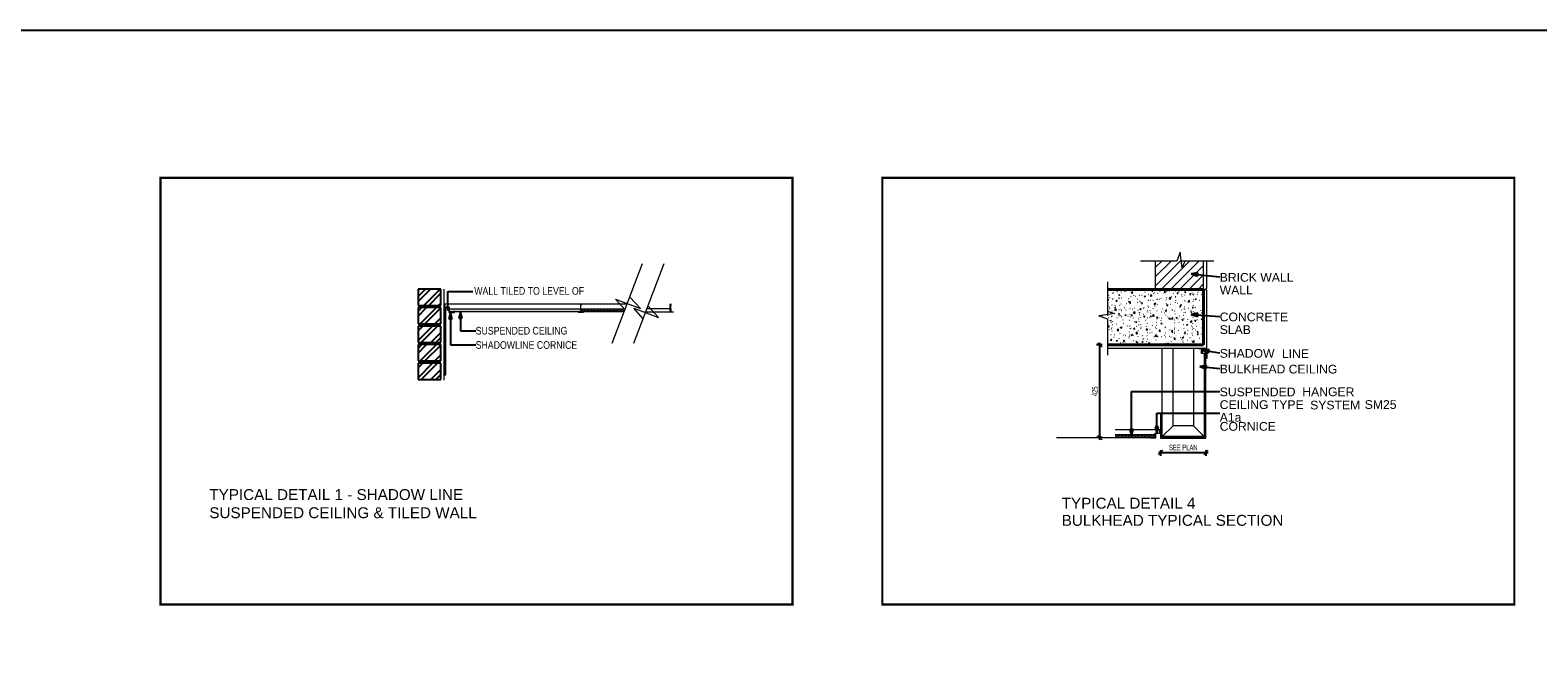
# Model space of a CAD drawing. Header units: millimetres. Extents: x -115474967 to 444143, y -74377 to 241828222.
# Tile 386 of 590: x 22766 to 29681, y 40166 to 42981. Entities that reach past the tile are written whole.
import ezdxf

# ---------------------------------------------------------------- set-up
doc = ezdxf.new("R2010")
doc.units = ezdxf.units.MM
doc.header["$MEASUREMENT"] = 0
doc.linetypes.add('Dashed', pattern=[280, 140, -140])
for name, color, linetype in [('0-HACH', 9, 'Continuous'), ('0-OVER', 7, 'Dashed'), ('00-6 H-Brickwork', 9, 'Continuous'), ('TEXT', 7, 'Continuous'), ('TEXT-20', 2, 'Continuous'), ('WALL', 1, 'Continuous')]:
    doc.layers.add(name, color=color, linetype=linetype)
for name, color, linetype, lineweight in [('2D ITEMS', 6, 'Continuous', 5), ('A-----NPP', 6, 'Continuous', 15), ('DIMENSIONS', 1, 'Continuous', 5), ('THIN', 6, 'Continuous', 9)]:
    doc.layers.add(name, color=color, linetype=linetype, lineweight=lineweight)
doc.styles.add('ARIAL', font='arial.ttf')
doc.styles.add('Arial Narrow', font='ARIALN.TTF', dxfattribs={"width": 0.75, "height": 25})
doc.styles.add('Arial Narrow_1', font='ARIALN.TTF', dxfattribs={"height": 35})
doc.styles.add('DIMS', font='simplex.shx')
doc.styles.add('TEXT-20', font='arial.ttf', dxfattribs={"height": 40})
doc.dimstyles.new('2_5_Con_Diagonal__mm_', dxfattribs={"dimscale": 304.8, "dimtxt": 25.585774, "dimasz": 0.065617, "dimexe": 0.049213, "dimexo": 0.0625, "dimgap": 0.032808, "dimtad": 1, "dimdec": 0, "dimzin": 0, "dimdsep": 46, "dimtxsty": 'Arial Narrow', "dimblk1": 'OBLIQUE', "dimblk2": 'OBLIQUE', "dimsah": 1, "dimcen": 0.09, "dimdle": 0.032808, "dimadec": 3, "dimazin": 0, "dimtfac": 1, "dimtdec": 4, "dimtix": 1, "dimtmove": 0, "dimatfit": 3, "dimfxl": 0.098425, "dimfxlon": 1, "dimtvp": 1, "dimtolj": 1, "dimtzin": 0, "dimarcsym": 2})
doc.dimstyles.new('DIM-20', dxfattribs={"dimscale": 4, "dimtxt": 10, "dimasz": 8, "dimexe": 10, "dimexo": 5, "dimgap": 4, "dimtad": 1, "dimdec": 0, "dimrnd": 5, "dimdsep": 46, "dimtxsty": 'DIMS', "dimblk": 'ARCHTICK', "dimcen": 25, "dimdle": 10, "dimclrd": 9, "dimclre": 9, "dimclrt": 4, "dimadec": 0, "dimazin": 0, "dimtfac": 1, "dimtdec": 0, "dimtmove": 2, "dimatfit": 2, "dimfxl": 1, "dimtolj": 1, "dimtzin": 0, "dimarcsym": 0})
pattern_1 = [(45, (-174183.306, 343321.11), (-33.6759605, 33.6759605), []), (45, (-174160.855, 343321.11), (-33.6759605, 33.6759605), [])]
pattern_2 = [(0, (21607.2278, 38067.8425), (1.984, 3.969), [0.335, -3.633])]
pattern_3 = [(0, (25123.8906, 38538.6956), (1.984, 3.969), [0.335, -3.633])]
pattern_4 = [(45, (-174183.306, 343151.11), (-33.6759605, 33.6759605), []), (45, (-174160.855, 343151.11), (-33.6759605, 33.6759605), [])]

# ---------------------------------------------------------------- blocks, each defined once
blk = doc.blocks.new('_OBLIQUE')
at = {"color": 0, "linetype": 'ByBlock'}
blk.add_line((-0.5, -0.5), (0.5, 0.5), dxfattribs=at)
blk = doc.blocks.new('*D770')
at = {"layer": 'Defpoints', "color": 0, "transparency": 16777216}
for p in [(27950.4, 41073.7), (28158.4, 41073.7), (28158.4, 41043.7)]:
    blk.add_point(p, dxfattribs=at)
at = {"layer": 'DIMENSIONS', "color": 0, "lineweight": -2, "transparency": 16777216}
for p, q in [((27940.4, 41043.7), (28168.4, 41043.7)), ((27950.4, 41054.6), (27950.4, 41028.7)), ((28158.4, 41054.6), (28158.4, 41028.7))]:
    blk.add_line(p, q, dxfattribs=at)
at = {"layer": 'DIMENSIONS', "color": 0, "lineweight": -2, "transparency": 16777216, "xscale": 20, "yscale": 20, "zscale": 20, "rotation": 180}
blk.add_blockref('_OBLIQUE', (27950.4, 41043.7), dxfattribs=at)
at = {"layer": 'DIMENSIONS', "color": 0, "lineweight": -2, "transparency": 16777216, "xscale": 20, "yscale": 20, "zscale": 20}
blk.add_blockref('_OBLIQUE', (28158.4, 41043.7), dxfattribs=at)
at = {"layer": 'DIMENSIONS', "color": 0, "transparency": 16777216, "insert": (28054.4, 41066.6), "char_height": 25, "width": 121.35, "attachment_point": 5, "style": 'Arial Narrow'}
blk.add_mtext('\\A1;SEE PLAN', dxfattribs=at)
blk = doc.blocks.new('*D771')
at = {"layer": 'Defpoints', "color": 0, "transparency": 16777216}
for p in [(27671.8, 41537.1), (27701.8, 41537.1), (27701.8, 41112.1)]:
    blk.add_point(p, dxfattribs=at)
at = {"layer": 'DIMENSIONS', "color": 0, "lineweight": -2, "transparency": 16777216}
for p, q in [((27682.8, 41537.1), (27656.8, 41537.1)), ((27671.8, 41102.1), (27671.8, 41547.1)), ((27682.8, 41112.1), (27656.8, 41112.1))]:
    blk.add_line(p, q, dxfattribs=at)
at = {"layer": 'DIMENSIONS', "color": 0, "lineweight": -2, "transparency": 16777216, "xscale": 20, "yscale": 20, "zscale": 20}
for p, rotation in [((27671.8, 41537.1), 90), ((27671.8, 41112.1), 270)]:
    blk.add_blockref('_OBLIQUE', p, dxfattribs=dict(at, rotation=rotation))
at = {"layer": 'DIMENSIONS', "color": 0, "transparency": 16777216, "insert": (27649.1, 41324.6), "char_height": 25, "width": 40.937, "attachment_point": 5, "rotation": 90, "style": 'Arial Narrow'}
blk.add_mtext('\\A1;425', dxfattribs=at)
blk = doc.blocks.new('_ArchTick')
at = {"color": 0, "linetype": 'ByBlock', "const_width": 0.15}
blk.add_lwpolyline([(-0.5, -0.5), (0.5, 0.5)], dxfattribs=at)

msp = doc.modelspace()

# ---------------------------------------------------------------- hatches: boundary and pattern name
at = {"layer": '0-HACH', "ltscale": 5, "true_color": 0x939598, "transparency": 33554559}
h = msp.add_hatch(dxfattribs=at)
h.set_pattern_fill('BRASS', color=252, scale=500, angle=90)
h.set_pattern_definition([(90, (-34486.26, 36816.1), (-125, 8e-15), []), (90, (-34548.76, 36816.1), (-125, 8e-15), [62.5, -31.25])])
h.paths.add_polyline_path([(19986.35302, 41663.50563), (19986.13335, 41663.75491), (19686.35302, 41663.75491), (19686.35302, 41538.1162), (19986.35302, 41197.68236)])
h.paths.add_polyline_path([(19686.35302, 42003.93947), (19686.35302, 41663.75491), (19986.13335, 41663.75491)])
h.paths.add_polyline_path([(19686.35302, 42003.93947), (19583.91488, 42003.93868), (19433.35859, 42003.93869), (19433.35859, 42002.50871, -0.4142135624), (19431.79174, 42000.94186), (19414.15983, 42000.94186), (19414.15983, 41663.75491), (19686.35302, 41663.75491)])
h.paths.add_polyline_path([(19686.35302, 41663.75491), (19414.15983, 41663.75491), (19414.15983, 41538.11408), (19686.35302, 41538.1162)])
edge = h.paths.add_edge_path()
edge.add_line((25328.90139, 41660.5516), (25330.46825, 41660.5516))
edge.add_arc((25330.46825, 41662.11845), 1.56685, 180, 270, ccw=False)
edge.add_line((25328.90139, 41662.11845), (25328.90139, 41660.5516))
h.paths.add_polyline_path([(20213.58944, 41627.73015), (20156.36813, 41627.77787), (20192.78865, 41663.547), (19986.35302, 41663.54702), (19986.35302, 41197.68236), (20213.58944, 41197.68412)])
at = {"layer": '00-6 H-Brickwork'}
h = msp.add_hatch(dxfattribs=at)
h.set_pattern_fill('ANSI32', color=256, scale=5, angle=360, style=0)
h.set_pattern_definition(pattern_1)
h.paths.add_polyline_path([(24649.48213, 41718.56424), (24649.48213, 41793.56424), (24544.48213, 41793.56424), (24544.48213, 41718.56424)], flags=0)
h = msp.add_hatch(dxfattribs=at)
h.set_pattern_fill('ANSI32', color=256, scale=5, angle=360, style=0)
h.set_pattern_definition(pattern_1)
h.paths.add_polyline_path([(24649.48213, 41633.56424), (24649.48213, 41708.56424), (24544.48213, 41708.56424), (24544.48213, 41633.56424)], flags=0)
h = msp.add_hatch(dxfattribs=at)
h.set_pattern_fill('ANSI32', color=256, scale=5, angle=360, style=0)
h.set_pattern_definition(pattern_1)
h.paths.add_polyline_path([(24649.48213, 41548.56424), (24649.48213, 41623.56424), (24544.48213, 41623.56424), (24544.48213, 41548.56424)], flags=0)
h = msp.add_hatch(dxfattribs=at)
h.set_pattern_fill('ANSI32', color=256, scale=5, angle=360, style=0)
h.set_pattern_definition(pattern_4)
h.paths.add_polyline_path([(24649.48213, 41463.56424), (24649.48213, 41538.56424), (24544.48213, 41538.56424), (24544.48213, 41463.56424)], flags=0)
h = msp.add_hatch(dxfattribs=at)
h.set_pattern_fill('ANSI32', color=256, scale=5, angle=360, style=0)
h.set_pattern_definition(pattern_4)
h.paths.add_polyline_path([(24649.48213, 41378.56424), (24649.48213, 41453.56424), (24544.48213, 41453.56424), (24544.48213, 41378.56424)], flags=0)
at = {"layer": '2D ITEMS'}
h = msp.add_hatch(dxfattribs=at)
h.set_pattern_fill('FP_2', style=0, pattern_type=2)
h.set_pattern_definition([(45, (25123.89, 38538.696), (-21.2132, 21.2132), [])])
h.paths.add_polyline_path([(28147.36003, 41792.08864), (28147.36003, 41922.08864), (28061.45347, 41922.08864), (28049.87051, 41890.26472), (28039.77743, 41962.25723), (28025.32674, 41922.08864), (27927.36003, 41922.08864), (27927.36003, 41792.08864)], flags=0)
h = msp.add_hatch(dxfattribs=at)
h.set_pattern_fill('FP_1', style=0, pattern_type=2)
h.set_pattern_definition([(50, (25123.89, 38538.696), (58.2991, -5.10014), [6.096, -67.056]), (355, (25123.89, 38538.696), (-11.2773, 61.1385), [4.877, -53.645]), (100.451, (25128.75, 38538.27), (47.02125, 56.037), [5.181, -56.989]), (46.184, (25123.89, 38554.95), (86.7453, -13.4535), [9.144, -100.584]), (96.636, (25131.12, 38553.83), (75.9692, 79.1766), [7.771, -85.483]), (351.184, (25123.89, 38554.95), (75.9692, 79.1762), [7.315, -80.467]), (21, (25132.02, 38550.888), (48.51694, -32.72464), [6.096, -67.056]), (326, (25132.02, 38550.89), (19.7772, 58.9403), [4.877, -53.645]), (71.451, (25136.06, 38548.16), (68.293, 26.21474), [5.181, -56.989]), (37.5, (25123.89, 38538.696), (0.9883, 27.0581), [1.341, -51.653, 1.341, -53.116, -53.848]), (37.5, (25123.89, 38538.696), (0.9883, 27.0581), [-107.452, 1.341, -52.507]), (7.5, (25123.89, 38538.696), (21.38249, 32.05824), [1.341, -29.708, 1.341, -50.434, -20.523]), (7.5, (25123.89, 38538.696), (21.38249, 32.05824), [-82.824, 1.341, -19.182]), (327.5, (25105.766, 38538.696), (43.38921, -1.83308), [1.341, -18.979, 1.341, -62.057, -84.125]), (327.5, (25105.766, 38538.696), (43.38921, -1.83308), [-83.718, 1.341, -82.784]), (317.5, (25097.638, 38538.696), (47.40152, 8.1367), [1.341, -25.075, 1.341, -40.762, -59.741]), (317.5, (25097.638, 38538.696), (47.40152, 8.1367), [-68.519, 1.341, -58.4])])
h.paths.add_polyline_path([(27707.36003, 41537.08864), (28147.36003, 41537.08864), (28147.36003, 41792.08864), (27707.36003, 41792.08864), (27707.36003, 41692.71325), (27739.18396, 41681.13029), (27667.19144, 41671.03721), (27707.36003, 41656.58652)], flags=0)
h = msp.add_hatch(dxfattribs=at)
h.set_pattern_fill('FP_2', style=0, pattern_type=2)
h.set_pattern_definition(pattern_2)
h.paths.add_polyline_path([(25289.46701, 41689.56424), (25289.46701, 41702.06424), (24689.46701, 41702.06424), (24689.46701, 41689.56424)], flags=0)
h = msp.add_hatch(dxfattribs=at)
h.set_pattern_fill('FP_2', style=0, pattern_type=2)
h.set_pattern_definition(pattern_2)
h.paths.add_polyline_path([(25488.43766, 41689.56424), (25494.09759, 41695.95749), (25491.76407, 41702.06424), (25292.46701, 41702.06424), (25292.46701, 41689.56424)], flags=0)
h = msp.add_hatch(dxfattribs=at)
h.set_pattern_fill('FP_3', style=0, pattern_type=2)
h.set_pattern_definition(pattern_3)
h.paths.add_polyline_path([(27950.36003, 41109.08864), (28158.36003, 41109.08864), (28158.36003, 41498.08864), (28151.96003, 41498.08864), (28151.96003, 41115.48864), (27956.76003, 41115.48864), (27956.76003, 41220.95035), (27950.36003, 41220.95035)], flags=0)
h = msp.add_hatch(dxfattribs=at)
h.set_pattern_fill('FP_3', style=0, pattern_type=2)
h.set_pattern_definition(pattern_3)
h.paths.add_polyline_path([(27924.36003, 41112.08864), (27924.36003, 41124.58864), (27742.36003, 41124.58864), (27742.36003, 41112.08864)], flags=0)
at = {"layer": 'TEXT'}
for points in [[(28091.22428, 41862.98686), (28120.23144, 41851.88724), (28121.89503, 41867.87789)], [(24693.4229, 41686.53884), (24685.38442, 41656.53884), (24701.46137, 41656.53884)], [(24739.00585, 41689.73474), (24730.96738, 41659.73474), (24747.04433, 41659.73474)], [(28091.22428, 41676.94989), (28120.61589, 41666.91246), (28121.69688, 41682.95303)], [(28142.13515, 41513.84808), (28170.4475, 41501.07983), (28173.03848, 41516.94663)], [(28131.04783, 41438.292), (28160.11815, 41427.35884), (28161.69004, 41443.35877)], [(27816.94594, 41119.69836), (27824.98442, 41149.69836), (27808.90747, 41149.69836)], [(27933.14458, 41131.64449), (27941.18306, 41161.64449), (27925.1061, 41161.64449)]]:
    msp.add_hatch(color=7, dxfattribs=at).paths.add_polyline_path(points, flags=0)

# ---------------------------------------------------------------- linework, layer by layer
msp.add_lwpolyline([(14259.94508, 42981.12756), (127356.6548, 42981.12756), (127356.6548, 29513.51943), (14259.94508, 29513.51943)], close=True)
at = {"layer": '0-OVER', "ltscale": 3, "const_width": 10}
for points in [[(23363.5012, 42303.43461), (26262.00592, 42303.43461), (26262.00592, 40346.46694), (23363.5012, 40346.46694)], [(26674.14781, 42303.43461), (29572.65253, 42303.43461), (29572.65253, 40346.46694), (26674.14781, 40346.46694)]]:
    msp.add_lwpolyline(points, close=True, dxfattribs=at)
at = {"layer": 'A-----NPP', "lineweight": 9}
for p, q in [((25435.05757, 41544.77504), (25574.77203, 41910.40322)), ((25534.30424, 41544.77504), (25674.0187, 41910.40322)), ((28162.36003, 41795.70158), (28162.36003, 41922.08864)), ((24664.46701, 41375.45696), (24664.46701, 41793.56427)), ((28150.54264, 41792.08864), (28162.36003, 41795.70158)), ((28162.36003, 41787.79424), (28150.54264, 41792.08864)), ((28162.36003, 41522.08864), (28162.36003, 41787.79424)), ((24663.46701, 41725.56424), (25504.14104, 41725.56424)), ((24664.46701, 41721.56424), (24664.46701, 41708.56424)), ((24668.46701, 41721.56424), (24664.46701, 41721.56424)), ((24664.46701, 41708.56424), (24667.46701, 41708.56424)), ((24666.46701, 41718.56424), (24668.46701, 41719.56424)), ((24666.46701, 41710.56424), (24666.46701, 41718.56424)), ((24688.46701, 41710.56424), (24666.46701, 41710.56424)), ((24668.46701, 41719.56424), (24668.46701, 41721.56424)), ((24672.46701, 41708.56424), (24686.46701, 41708.56424)), ((24686.46701, 41708.56424), (24686.46701, 41686.56424)), ((24688.46701, 41688.56424), (24688.46701, 41710.56424)), ((25289.46701, 41725.56424), (25289.46701, 41717.56424)), ((25289.46701, 41717.56424), (25290.46701, 41717.56424)), ((25290.46701, 41717.56424), (25290.46701, 41688.56424)), ((25291.46701, 41717.56424), (25292.46701, 41717.56424)), ((25291.46701, 41688.56424), (25291.46701, 41717.56424)), ((25292.46701, 41717.56424), (25292.46701, 41725.56424)), ((25450.75027, 41747.64651), (25564.18945, 41704.79152)), ((25493.93801, 41698.86325), (25450.75027, 41747.64651)), ((25564.18945, 41704.79152), (25515.95893, 41756.49126)), ((25534.18222, 41706.11641), (25647.6214, 41663.26141)), ((25577.33166, 41657.37641), (25534.18222, 41706.11641)), ((25647.6214, 41663.26141), (25599.35198, 41715.00285)), ((25700.64139, 41717.56424), (25700.64139, 41725.56424)), ((25701.64139, 41717.56424), (25700.64139, 41717.56424)), ((25701.64139, 41688.56424), (25701.64139, 41717.56424)), ((25702.64139, 41717.56424), (25702.64139, 41688.56424)), ((25703.64139, 41717.56424), (25702.64139, 41717.56424)), ((25703.64139, 41725.56424), (25703.64139, 41717.56424)), ((24686.46701, 41686.56424), (24711.46701, 41686.56424)), ((24708.46701, 41688.56424), (24688.46701, 41688.56424)), ((24709.46701, 41690.56424), (24708.46701, 41688.56424)), ((24711.46701, 41690.56424), (24709.46701, 41690.56424)), ((24711.46701, 41686.56424), (24711.46701, 41690.56424)), ((25278.46701, 41689.06424), (25278.46701, 41687.56424)), ((25282.46701, 41689.06424), (25278.46701, 41689.06424)), ((25278.46701, 41687.56424), (25303.46701, 41687.56424)), ((25290.46701, 41688.56424), (25282.46701, 41688.56424)), ((25299.46701, 41688.56424), (25291.46701, 41688.56424)), ((25303.46701, 41689.06424), (25299.46701, 41689.06424)), ((25303.46701, 41687.56424), (25303.46701, 41689.06424)), ((25689.64139, 41687.56424), (25689.64139, 41689.06424)), ((25689.64139, 41689.06424), (25693.64139, 41689.06424)), ((25714.64139, 41687.56424), (25689.64139, 41687.56424)), ((25693.64139, 41688.56424), (25701.64139, 41688.56424)), ((25702.64139, 41688.56424), (25710.64139, 41688.56424)), ((25710.64139, 41689.06424), (25714.64139, 41689.06424)), ((25714.64139, 41689.06424), (25714.64139, 41687.56424)), ((24667.46701, 41604.58996), (24667.46701, 41607.58996)), ((24667.46701, 41500.61568), (24667.46701, 41503.61568)), ((27707.36003, 41522.08864), (28162.36003, 41522.08864)), ((27957.76003, 41116.48864), (27957.76003, 41522.08864)), ((28007.76003, 41166.48864), (28007.76003, 41522.08864)), ((28100.96003, 41522.08864), (28100.96003, 41166.48864)), ((28127.36003, 41518.08864), (28127.36003, 41522.08864)), ((28129.36003, 41518.08864), (28127.36003, 41518.08864)), ((28130.36003, 41520.08864), (28129.36003, 41518.08864)), ((28138.36003, 41520.08864), (28130.36003, 41520.08864)), ((28138.36003, 41498.08864), (28138.36003, 41520.08864)), ((28160.36003, 41498.08864), (28138.36003, 41498.08864)), ((28140.36003, 41522.08864), (28140.36003, 41500.08864)), ((28140.36003, 41500.08864), (28162.36003, 41500.08864)), ((28150.96003, 41498.08864), (28150.96003, 41116.48864)), ((28160.36003, 41478.08864), (28160.36003, 41498.08864)), ((28162.36003, 41500.08864), (28162.36003, 41475.08864)), ((28158.36003, 41477.08864), (28160.36003, 41478.08864)), ((28158.36003, 41475.08864), (28158.36003, 41477.08864)), ((28162.36003, 41475.08864), (28158.36003, 41475.08864)), ((27950.36003, 41148.08864), (27742.36003, 41148.08864)), ((28007.76003, 41166.48864), (27957.76003, 41116.48864)), ((28100.96003, 41166.48864), (28007.76003, 41166.48864)), ((28100.96003, 41166.48864), (28150.96003, 41116.48864)), ((27902.36003, 41109.08864), (27902.36003, 41113.08864)), ((27902.36003, 41113.08864), (27904.36003, 41113.08864)), ((27927.36003, 41109.08864), (27902.36003, 41109.08864)), ((27904.36003, 41113.08864), (27905.36003, 41111.08864)), ((27905.36003, 41111.08864), (27925.36003, 41111.08864)), ((27925.36003, 41111.08864), (27925.36003, 41133.08864)), ((27925.36003, 41133.08864), (27947.36003, 41133.08864)), ((27927.36003, 41131.08864), (27927.36003, 41109.08864)), ((27949.36003, 41131.08864), (27927.36003, 41131.08864)), ((27945.36003, 41144.08864), (27949.36003, 41144.08864)), ((27945.36003, 41142.08864), (27945.36003, 41144.08864)), ((27947.36003, 41141.08864), (27945.36003, 41142.08864)), ((27947.36003, 41133.08864), (27947.36003, 41141.08864)), ((27949.36003, 41144.08864), (27949.36003, 41131.08864)), ((28150.96003, 41116.48864), (27957.76003, 41116.48864))]:
    msp.add_line(p, q, dxfattribs=at)
at = {"layer": 'A-----NPP', "lineweight": 20}
for p, q in [((28025.32674, 41922.08864), (27858.6701, 41922.08864)), ((27927.36003, 41792.08864), (27927.36003, 41922.08864)), ((28039.77743, 41962.25723), (28025.32674, 41922.08864)), ((28194.70448, 41922.08864), (28039.70448, 41922.08864)), ((28049.87051, 41890.26472), (28039.77743, 41962.25723)), ((28061.45347, 41922.08864), (28049.87051, 41890.26472)), ((28147.36003, 41792.08864), (28147.36003, 41922.08864)), ((27707.36003, 41825.96426), (27707.36003, 41670.96426)), ((24689.46701, 41702.06424), (25289.46701, 41702.06424)), ((24689.46701, 41689.56424), (24689.46701, 41702.06424)), ((25289.46701, 41702.06424), (25289.46701, 41689.56424)), ((25292.46701, 41702.06424), (25491.76407, 41702.06424)), ((25292.46701, 41689.56424), (25292.46701, 41702.06424)), ((25700.64139, 41702.06424), (25594.20622, 41702.06424)), ((25700.64139, 41689.56424), (25700.64139, 41702.06424)), ((25703.64139, 41702.06424), (25703.64139, 41689.56424)), ((25289.46701, 41689.56424), (24689.46701, 41689.56424)), ((25488.13335, 41689.56424), (25292.46701, 41689.56424)), ((25583.13999, 41689.56424), (25700.64139, 41689.56424)), ((27739.18396, 41681.13029), (27667.19144, 41671.03721)), ((27667.19144, 41671.03721), (27707.36003, 41656.58652)), ((27707.36003, 41692.71325), (27739.18396, 41681.13029)), ((27707.36003, 41656.58652), (27707.36003, 41489.92988)), ((28151.96003, 41115.48864), (28151.96003, 41498.08864)), ((28158.36003, 41109.08864), (28158.36003, 41498.08864)), ((27950.36003, 41220.95035), (27950.36003, 41109.08864)), ((27950.36003, 41220.95035), (27956.76003, 41220.95035)), ((27956.76003, 41220.95035), (27956.76003, 41115.48864)), ((27924.36003, 41124.58864), (27742.36003, 41124.58864)), ((27742.36003, 41112.08864), (27924.36003, 41112.08864)), ((27924.36003, 41112.08864), (27924.36003, 41124.58864)), ((27950.36003, 41109.08864), (28158.36003, 41109.08864)), ((27956.76003, 41115.48864), (28151.96003, 41115.48864))]:
    msp.add_line(p, q, dxfattribs=at)
at = {"layer": 'A-----NPP', "lineweight": 40}
for p, q in [((28147.36003, 41792.08864), (27707.36003, 41792.08864)), ((28147.36003, 41537.08864), (28147.36003, 41792.08864)), ((27707.36003, 41537.08864), (28147.36003, 41537.08864))]:
    msp.add_line(p, q, dxfattribs=at)
at = {"layer": 'TEXT', "color": 7}
for p, q in [((28121.89503, 41867.87789), (28091.22428, 41862.98686)), ((28091.22428, 41862.98686), (28120.23144, 41851.88724)), ((28091.22428, 41862.98686), (28221.54334, 41849.42913)), ((28120.23144, 41851.88724), (28121.89503, 41867.87789)), ((24693.4229, 41686.53884), (24685.38442, 41656.53884)), ((24685.38442, 41656.53884), (24701.46137, 41656.53884)), ((24701.46137, 41656.53884), (24693.4229, 41686.53884)), ((24693.4229, 41686.53884), (24693.4229, 41536.86406)), ((24739.00585, 41689.73474), (24730.96738, 41659.73474)), ((24730.96738, 41659.73474), (24747.04433, 41659.73474)), ((24747.04433, 41659.73474), (24739.00585, 41689.73474)), ((24739.00585, 41689.73474), (24739.00585, 41602.38867)), ((28121.69688, 41682.95303), (28091.22428, 41676.94989)), ((28091.22428, 41676.94989), (28120.61589, 41666.91246)), ((28091.22428, 41676.94989), (28221.54334, 41668.16761)), ((28120.61589, 41666.91246), (28121.69688, 41682.95303)), ((24739.00585, 41602.38867), (24809.0243, 41602.38867)), ((24693.4229, 41536.86406), (24809.0243, 41536.86406)), ((28173.03848, 41516.94663), (28142.13515, 41513.84808)), ((28142.13515, 41513.84808), (28170.4475, 41501.07983)), ((28142.13515, 41513.84808), (28221.54334, 41500.88103)), ((28170.4475, 41501.07983), (28173.03848, 41516.94663)), ((28161.69004, 41443.35877), (28131.04783, 41438.292)), ((28131.04783, 41438.292), (28160.11815, 41427.35884)), ((28131.04783, 41438.292), (28221.54334, 41429.40137)), ((28160.11815, 41427.35884), (28161.69004, 41443.35877)), ((27816.94594, 41324.09102), (28221.54334, 41324.09102)), ((27816.94594, 41119.69836), (27816.94594, 41324.09102)), ((27933.14458, 41224.18239), (28221.54334, 41224.18239)), ((27933.14458, 41131.64449), (27933.14458, 41224.18239)), ((27824.98442, 41149.69836), (27808.90747, 41149.69836)), ((27808.90747, 41149.69836), (27816.94594, 41119.69836)), ((27816.94594, 41119.69836), (27824.98442, 41149.69836)), ((27941.18306, 41161.64449), (27925.1061, 41161.64449)), ((27925.1061, 41161.64449), (27933.14458, 41131.64449)), ((27933.14458, 41131.64449), (27941.18306, 41161.64449))]:
    msp.add_line(p, q, dxfattribs=at)
at = {"layer": 'THIN'}
for p, q in [((24672.46701, 41708.56424), (24667.46701, 41708.56424)), ((24667.46701, 41708.56424), (24667.46701, 41607.58996)), ((24672.46701, 41607.58996), (24672.46701, 41708.56424)), ((24667.46701, 41607.58996), (24672.46701, 41607.58996)), ((24672.46701, 41604.58996), (24667.46701, 41604.58996)), ((24667.46701, 41604.58996), (24667.46701, 41503.61568)), ((24672.46701, 41503.61568), (24672.46701, 41604.58996)), ((24667.46701, 41503.61568), (24672.46701, 41503.61568)), ((24672.46701, 41500.61568), (24667.46701, 41500.61568)), ((24667.46701, 41500.61568), (24667.46701, 41399.6414)), ((24672.46701, 41399.6414), (24672.46701, 41500.61568)), ((24667.46701, 41399.6414), (24672.46701, 41399.6414)), ((27472.36003, 41112.08864), (27742.36003, 41112.08864))]:
    msp.add_line(p, q, dxfattribs=at)
at = {"layer": 'WALL'}
for p, q in [((24649.48213, 41793.56424), (24544.48213, 41793.56424)), ((24544.48213, 41793.56424), (24544.48213, 41718.56424)), ((24649.48213, 41718.56424), (24649.48213, 41793.56424)), ((24544.48213, 41718.56424), (24649.48213, 41718.56424)), ((24649.48213, 41708.56424), (24544.48213, 41708.56424)), ((24544.48213, 41708.56424), (24544.48213, 41633.56424)), ((24649.48213, 41633.56424), (24649.48213, 41708.56424)), ((24544.48213, 41633.56424), (24649.48213, 41633.56424)), ((24649.48213, 41623.56424), (24544.48213, 41623.56424)), ((24544.48213, 41623.56424), (24544.48213, 41548.56424)), ((24649.48213, 41548.56424), (24649.48213, 41623.56424)), ((24544.48213, 41548.56424), (24649.48213, 41548.56424)), ((24649.48213, 41538.56424), (24544.48213, 41538.56424)), ((24544.48213, 41538.56424), (24544.48213, 41463.56424)), ((24649.48213, 41463.56424), (24649.48213, 41538.56424)), ((24544.48213, 41463.56424), (24649.48213, 41463.56424)), ((24649.48213, 41453.56424), (24544.48213, 41453.56424)), ((24544.48213, 41453.56424), (24544.48213, 41378.56424)), ((24649.48213, 41378.56424), (24649.48213, 41453.56424)), ((24544.48213, 41378.56424), (24649.48213, 41378.56424))]:
    msp.add_line(p, q, dxfattribs=at)

# ---------------------------------------------------------------- texts
at = {"layer": 'TEXT', "color": 7, "char_height": 35, "attachment_point": 1, "style": 'Arial Narrow_1'}
for s, insert, width in [('WALL TILED TO LEVEL OF ', (24802.53525, 41802.59659), 632.5314375), ('SUSPENDED CEILING', (24809.0243, 41619.88867), 515.4850625), ('SHADOWLINE CORNICE', (24809.0243, 41554.36406), 569.9998125)]:
    msp.add_mtext(s, dxfattribs=dict(at, insert=insert, width=width))
at = {"layer": 'TEXT', "color": 7, "lineweight": 15, "char_height": 50, "attachment_point": 1, "style": 'ARIAL'}
for s, insert, width in [('TYPICAL DETAIL 4', (27496.89624, 40836.18568), 753.58625), ('BULKHEAD TYPICAL SECTION', (27496.89624, 40757.47214), 1246.6240625)]:
    msp.add_mtext(s, dxfattribs=dict(at, insert=insert, width=width))
at = {"layer": 'TEXT-20', "color": 7, "linetype": 'Continuous', "char_height": 40, "attachment_point": 1, "style": 'TEXT-20'}
for s, insert, width in [('BRICK WALL ', (28221.54334, 41866.92913), 1560.9588147), ('WALL', (28221.54334, 41808.72079), 1560.9588147), ('CONCRETE ', (28221.54334, 41685.66761), 1560.9588147), ('SLAB', (28221.54334, 41627.45928), 1560.9588147), ('SHADOW ', (28221.54334, 41518.38103), 1560.9588147), ('LINE', (28506.8548, 41516.9653), 1560.9588147), ('BULKHEAD ', (28221.54334, 41446.90137), 1560.9588147), ('CEILING ', (28537.71041, 41446.14489), 1560.9588147), ('SUSPENDED ', (28221.54334, 41341.59102), 1560.9588147), ('CEILING TYPE ', (28221.54334, 41283.38269), 1560.9588147), ('HANGER ', (28600.31531, 41342.12399), 1560.9588147), ('SM25 ', (28886.64061, 41283.70508), 1560.9588147), ('A1a', (28221.54334, 41225.17435), 1560.9588147), ('SYSTEM', (28636.46977, 41281.28394), 1560.9588147), ('CORNICE', (28221.54334, 41183.47406), 1560.9588147), ('{\\H1.24993x;TYPICAL DETAIL 1 - SHADOW LINE \\PSUSPENDED CEILING & TILED WALL}', (23587.29701, 40875.72995), 4165.3999661)]:
    msp.add_mtext(s, dxfattribs=dict(at, insert=insert, width=width))

# ---------------------------------------------------------------- dimensions: what is measured, and where the dimension line sits
at = {"layer": 'DIMENSIONS'}
dim = msp.add_linear_dim(base=(27671.82338, 41537.08864), p1=(27701.82338, 41112.08864), p2=(27701.82338, 41537.08864), angle=90, dimstyle='2_5_Con_Diagonal__mm_', override={"dimpost": '<>', "dimfxl": 425}, dxfattribs=at)
dim.commit()
dim.dimension.update_dxf_attribs({"geometry": '*D771', "text_midpoint": (27649.05906, 41324.58864)})
dim = msp.add_linear_dim(base=(28158.36003, 41043.6608), p1=(27950.36003, 41073.6608), p2=(28158.36003, 41073.6608), text='SEE PLAN', dimstyle='2_5_Con_Diagonal__mm_', override={"dimpost": '<>', "dimfxl": 208}, dxfattribs=at)
dim.commit()
dim.dimension.update_dxf_attribs({"geometry": '*D770', "text_midpoint": (28054.36003, 41066.59565)})

# ---------------------------------------------------------------- leaders
at = {"layer": 'TEXT-20'}
msp.add_leader([(24681.55761, 41694.48811), (24681.55761, 41783.02719), (24795.47014, 41783.02719)], dimstyle='DIM-20', override={"dimtad": 0}, dxfattribs=at)

doc.saveas('drawing.dxf')
